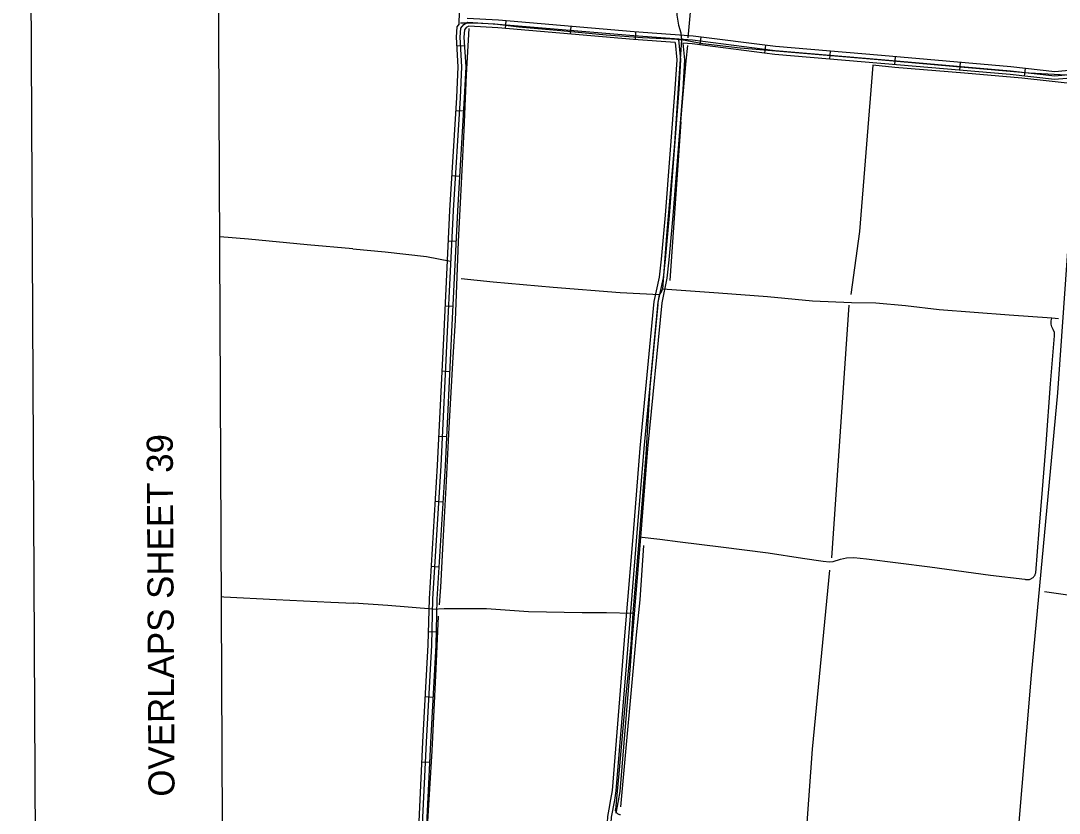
# Model space of a CAD drawing. Extents: x 3445503 to 3483459, y 540493 to 566012.
# Drawn here: x 3448839 to 3452821, y 553912 to 556949 of the extents above; entities that cross this region are included whole.
import ezdxf

# ---------------------------------------------------------------- set-up
doc = ezdxf.new("R2010")
doc.units = 0
for name, color, linetype in [('V-ANNO-SYMB', 7, 'Continuous'), ('V-ANNO-TEXT', 7, 'Continuous'), ('V-DTCH-CNTR', 7, 'Continuous'), ('V-GRID-FRAM', 7, 'Continuous'), ('V-ROAD-CNTR', 7, 'Continuous'), ('V-TOPO-SHOR', 7, 'Continuous')]:
    doc.layers.add(name, color=color, linetype=linetype)

msp = doc.modelspace()

# ---------------------------------------------------------------- linework, layer by layer
at = {"layer": 'V-ANNO-SYMB'}
msp.add_lwpolyline([(3448955.9501914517, 541715.0001504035), (3482038.722274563, 541883.4148251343), (3481922.061875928, 564799.6938791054), (3448839.289802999, 564631.2782044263), (3448955.9501914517, 541715.0001504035)], dxfattribs=at)
at = {"layer": 'V-DTCH-CNTR'}
for p, q in [((3451282.2260000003, 555862.341), (3451288.3910000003, 555899.241)), ((3451210.262, 554970.779), (3451185.708, 554678.353)), ((3451126.671, 553996.776), (3451119.634, 553924.728))]:
    msp.add_line(p, q, dxfattribs=at)
for points in [[(3451432.928, 557549.098), (3451407.49, 557245.64), (3451390.312, 557080.352), (3451382.159, 557059.714), (3451370.1, 557038.497), (3451360.589, 557014.638), (3451355, 556992.007), (3451355.285, 556971.2220000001), (3451361.744, 556932.1460000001), (3451369.674, 556902.786), (3451372.537, 556876.682)], [(3450524.9390000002, 556941.833), (3450580.2090000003, 556942.165), (3450657.173, 556937.569), (3450748.6550000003, 556926.541), (3450910.617, 556912.004), (3451083.595, 556895.325), (3451223.1950000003, 556884.755), (3451303.114, 556881.733), (3451334.954, 556880.85), (3451355.086, 556879.523), (3451372.537, 556876.682)], [(3451372.537, 556876.682), (3451361.853, 556710.356), (3451345.501, 556479.337), (3451315.349, 556126.107), (3451299.964, 555920.01)], [(3451840.057, 556823.41), (3451598.409, 556844.183), (3451454.0270000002, 556861.631), (3451372.537, 556876.682)], [(3453984.065, 556643.1900000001), (3453871.982, 556645.768), (3453720.682, 556657.176), (3453480.724, 556681.811), (3453246.826, 556700.501), (3452934.6920000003, 556734.836), (3452897.779, 556738.725), (3452849.147, 556740.55), (3452705.5840000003, 556749.225), (3452413.4020000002, 556774.125), (3452127.397, 556799.89), (3451840.057, 556823.41)], [(3450112.577, 556074.665), (3449937.151, 556090.527), (3449711.994, 556112.096), (3449602.0938996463, 556121.2643762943)], [(3450112.577, 556074.665), (3450236.151, 556063.733), (3450395.664, 556045.9990000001), (3450486.785, 556027.9130000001)], [(3451288.3910000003, 555899.241), (3451138.221, 555907.063), (3450880.806, 555926.824), (3450651.004, 555947.726), (3450528.1920000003, 555960.587)], [(3451288.3910000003, 555899.241), (3451293.718, 555906.618), (3451299.061, 555914.97), (3451299.964, 555920.01)], [(3452818.489, 555807.471), (3452792.735, 555809.332), (3452629.169, 555821.1680000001), (3452361.418, 555841.433), (3452231.526, 555856.688), (3452117.767, 555866.469), (3452024.311, 555867.778), (3451875.133, 555875.257), (3451703.058, 555891.252), (3451515.039, 555904.929), (3451299.964, 555920.01)], [(3451282.2260000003, 555862.341), (3451251.4020000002, 555544.755), (3451236.529, 555287.148), (3451210.262, 554970.779)], [(3452803.274, 555741.638), (3452803.165, 555753.977), (3452797.853, 555765.757), (3452793.165, 555776.226), (3452790.75, 555786.659), (3452790.974, 555799.3150000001), (3452792.735, 555809.332)], [(3452731.014, 554833.161), (3452744.416, 554996.956), (3452757.186, 555152.61), (3452771.591, 555327.682), (3452788.25, 555557.484), (3452797.8510000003, 555680.138), (3452803.274, 555741.638)], [(3451210.262, 554970.779), (3451289.65, 554962.572), (3451368.347, 554951.781), (3451523.186, 554932.841), (3451705.235, 554910.504), (3451836.333, 554889.057), (3451916.326, 554878.2440000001), (3451940.941, 554874.8910000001), (3451954.286, 554876.929), (3451983.009, 554885.8420000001), (3452005.492, 554890.642), (3452034.0840000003, 554892.09), (3452082.37, 554887.349), (3452325.293, 554856.156), (3452558.147, 554824.49), (3452689.342, 554808.561)], [(3452689.342, 554808.561), (3452691.846, 554807.881), (3452694.4, 554807.401), (3452696.983, 554807.129), (3452699.58, 554807.064), (3452702.1720000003, 554807.205), (3452704.747, 554807.551), (3452707.284, 554808.104), (3452709.77, 554808.856), (3452712.1890000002, 554809.804), (3452714.524, 554810.942), (3452716.7600000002, 554812.261), (3452718.886, 554813.756), (3452720.8850000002, 554815.415), (3452722.745, 554817.23), (3452724.455, 554819.186), (3452726.003, 554821.2710000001), (3452727.379, 554823.474), (3452728.575, 554825.778), (3452729.585, 554828.172), (3452730.4, 554830.638), (3452731.014, 554833.161)], [(3449608.51374714, 554741.9458430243), (3449617.309, 554741.407), (3449818.5470000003, 554731.501), (3450028.404, 554720.452), (3450114.535, 554717.212)], [(3453809.7800000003, 554666.341), (3453674.9560000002, 554659.632), (3453578.673, 554663.998), (3453372.1410000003, 554686.0700000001), (3453150.086, 554709.384), (3452880.631, 554744.212), (3452764.6550000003, 554759.843)], [(3450417.825, 554694.395), (3450246.694, 554707.813), (3450114.535, 554717.212)], [(3450417.825, 554694.395), (3450463.147, 554696.533), (3450522.126, 554697.131), (3450624.7430000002, 554696.639), (3450786.467, 554685.664), (3450991.967, 554681.419), (3451084.7660000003, 554681.4230000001), (3451185.708, 554678.353)], [(3451185.708, 554678.353), (3451178.436, 554559.157), (3451157.386, 554338.389), (3451132.487, 554064.184), (3451126.671, 553996.776)], [(3451138.449, 553905.237), (3451136.356, 553905.6900000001), (3451134.316, 553906.335), (3451132.343, 553907.17), (3451130.4590000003, 553908.186), (3451128.68, 553909.3740000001), (3451127.017, 553910.724), (3451125.491, 553912.225), (3451124.111, 553913.859), (3451122.89, 553915.618), (3451121.839, 553917.484), (3451120.969, 553919.4400000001), (3451120.285, 553921.4670000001), (3451119.795, 553923.552), (3451119.634, 553924.728)]]:
    msp.add_lwpolyline(points, dxfattribs=at)
at = {"layer": 'V-GRID-FRAM'}
msp.add_lwpolyline([(3449565.106, 564068.197), (3481202.017, 564229.251), (3481302.515, 546046.388), (3449649.736, 545885.253), (3449565.106, 564068.197)], dxfattribs=at)
at = {"layer": 'V-ROAD-CNTR'}
for p, q in [((3450697.700566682, 556919.3631349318), (3450700.25156158, 556949.25407515)), ((3450946.794068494, 556898.1001774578), (3450949.345063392, 556927.9921176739)), ((3451196.0705699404, 556876.9102198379), (3451198.269565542, 556906.8301599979)), ((3451444.4520731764, 556857.048259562), (3451448.2190656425, 556886.810200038)), ((3450540.7078806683, 556854.0542655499), (3450510.762940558, 556852.233269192)), ((3451692.4735771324, 556825.65932234), (3451696.240569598, 556855.4222628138)), ((3451942.0230780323, 556802.8613679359), (3451944.5630729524, 556832.753308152)), ((3452191.0835799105, 556781.581410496), (3452193.685574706, 556811.4683507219)), ((3452440.1410817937, 556759.8974538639), (3452442.7430765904, 556789.78439409)), ((3452688.679584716, 556736.826500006), (3452692.035578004, 556766.6374403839)), ((3450536.7818885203, 556602.6107684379), (3450506.83694841, 556604.436764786)), ((3450521.5589189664, 556353.0752675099), (3450491.6139788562, 556354.9012638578)), ((3450507.810946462, 556103.6457663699), (3450477.846006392, 556105.098763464)), ((3450495.7009706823, 555853.940265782), (3450465.736030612, 555855.3932628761)), ((3450483.6569947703, 555604.2367651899), (3450453.691054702, 555605.6777623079)), ((3450471.654018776, 555354.526264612), (3450441.689078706, 555355.9662617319)), ((3450457.80204648, 555104.7157642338), (3450427.859106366, 555106.554760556)), ((3450442.480077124, 554855.186263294), (3450412.5361370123, 554857.0252596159)), ((3450431.606098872, 554605.984761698), (3450401.6161588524, 554606.779760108)), ((3450419.498123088, 554355.882261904), (3450389.542183, 554357.498258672)), ((3450406.479149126, 554106.30976105), (3450376.514209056, 554107.752758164))]:
    msp.add_line(p, q, dxfattribs=at)
for points in [[(3450519.7534907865, 556937.5313897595), (3450523.3639426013, 557028.6952980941), (3450523.9795770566, 557041.9925271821)], [(3453976.6750087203, 556668.5226366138), (3453892.4801771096, 556664.547644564), (3453805.2833515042, 556666.54464057), (3453430.544100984, 556703.0475675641), (3453059.9868421, 556735.7215022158), (3452982.9219962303, 556745.6344823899), (3452899.164163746, 556762.71944822), (3452803.940354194, 556754.03946558), (3452635.519691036, 556773.0004276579), (3452140.160681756, 556816.1283414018), (3451733.81949444, 556850.666272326), (3451417.1231278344, 556890.7461921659), (3451190.994580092, 556907.3641589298), (3450671.27661953, 556951.7280702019), (3450551.2678595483, 556958.7450561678)], [(3450520.33192142, 556937.6690983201), (3450511.4899391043, 556926.622120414), (3450508.6619447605, 556886.785200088), (3450515.5859309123, 556772.9234278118), (3450509.949942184, 556655.4556627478), (3450483.55199498, 556222.7495281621), (3450461.01704005, 555758.0984574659), (3450436.33708941, 555244.6284844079), (3450404.9941520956, 554734.1985052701), (3450400.289161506, 554556.6968602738), (3450380.218201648, 554184.6776043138), (3450354.9142522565, 553659.211655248), (3450315.7573305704, 553011.8429499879)], [(3450330.730300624, 553010.9369517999), (3450369.8922223, 553658.3976568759), (3450395.199171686, 554183.9126058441), (3450415.278131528, 554556.09386148), (3450419.98212212, 554733.539506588), (3450451.315059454, 555243.808486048), (3450476.0000100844, 555757.3744589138), (3450498.529965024, 556221.9295298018), (3450524.9279122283, 556654.6396643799), (3450530.6079008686, 556773.01942762), (3450523.6939146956, 556886.7092002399), (3450526.120909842, 556920.8981318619), (3450538.0168860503, 556935.7611021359), (3450554.029854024, 556943.55908654), (3450670.200621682, 556936.7651001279), (3451189.806582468, 556892.4111888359), (3451415.6311308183, 556875.8152220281), (3451732.241497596, 556835.746302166), (3452138.874684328, 556801.1833712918), (3452634.029694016, 556758.073457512), (3452803.7803545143, 556738.962495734), (3452898.328165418, 556747.5814784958)], [(3451348.043265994, 556865.7422421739), (3451188.6185848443, 556877.4582187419), (3450669.124623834, 556921.802130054), (3450557.069847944, 556928.356116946), (3450547.618866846, 556923.7531261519), (3450540.75188058, 556915.1741433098), (3450538.725884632, 556886.633200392), (3450545.629870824, 556773.115427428), (3450539.905882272, 556653.8236660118), (3450513.507935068, 556221.1095314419), (3450490.9829801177, 555756.650460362), (3450466.2930294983, 555242.9884876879), (3450434.970092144, 554732.880507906), (3450430.26710155, 554555.490862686), (3450410.180141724, 554183.147607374), (3450384.8701923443, 553657.5836585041), (3450345.703270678, 553010.0309536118)], [(3451361.8712383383, 556878.2732171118), (3451369.6522227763, 556799.9963736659), (3451362.6242368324, 556687.5865984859), (3451325.0093120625, 556202.9575677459), (3451309.9873421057, 556034.4379047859), (3451302.2613575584, 555964.613044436), (3451282.227397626, 555870.852231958), (3451228.169505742, 555310.0643535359), (3451201.8425583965, 554985.9790017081), (3451160.548640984, 554477.3340189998), (3451121.5917188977, 553997.0159796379), (3451115.628730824, 553961.598050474), (3451103.681754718, 553896.8461799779), (3451086.7837885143, 553629.871713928), (3451066.8408284, 553379.92121383), (3451059.381843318, 553296.3803809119), (3451039.66588275, 553044.8818839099), (3451031.4888991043, 552977.599018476), (3451017.287927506, 552795.3653829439), (3450968.843024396, 552210.2605531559), (3450928.689104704, 551821.307331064), (3450867.4712271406, 551057.18085932)], [(3451348.043265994, 556865.7422421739), (3451354.6052528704, 556799.720374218), (3451347.66026676, 556688.6345963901), (3451310.061341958, 556204.203565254), (3451295.06037196, 556035.928901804), (3451287.43538721, 555967.0110396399), (3451267.3794273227, 555873.14622737), (3451213.2275356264, 555311.3913508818), (3451186.891588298, 554987.1929992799), (3451154.7866525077, 554591.735790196)], [(3451378.412205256, 556863.5102466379), (3451384.6991926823, 556800.2723731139), (3451377.5882069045, 556686.5386005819), (3451339.957282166, 556201.7115702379), (3451324.9143122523, 556032.946907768), (3451317.0873279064, 555962.215049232), (3451297.0753679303, 555868.5582365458), (3451243.111475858, 555308.73735619), (3451216.793528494, 554984.7650041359), (3451182.883596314, 554567.0698395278)], [(3453974.1510137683, 556638.370696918), (3453892.8441763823, 556634.5317045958), (3453803.483355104, 556636.5787005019), (3453427.7721065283, 556673.1756273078), (3453056.754848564, 556705.8895618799), (3452978.0040060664, 556716.0205416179), (3452897.4921670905, 556732.443508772), (3452803.620354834, 556723.885525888), (3452632.5396969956, 556743.146487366), (3452137.5886869, 556786.238401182), (3451730.663500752, 556820.826332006), (3451414.1391338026, 556860.88425189), (3451378.412205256, 556863.5102466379)], [(3451154.7866525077, 554591.735790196), (3451145.597670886, 554478.547016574), (3451106.6927486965, 553998.8709759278), (3451100.856760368, 553964.2040452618), (3451093.9327742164, 553926.6751203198)], [(3451182.883596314, 554567.0698395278), (3451175.499611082, 554476.1210214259), (3451136.4906891, 553995.1609833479), (3451130.40070128, 553958.992055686), (3451121.683718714, 553911.7471501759)], [(3451093.9327742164, 553926.6751203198), (3451088.768784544, 553898.687176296), (3451087.379787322, 553876.7412201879)]]:
    msp.add_lwpolyline(points, dxfattribs=at)
at = {"layer": 'V-TOPO-SHOR'}
for p, q in [((3451369.664, 556562.607), (3451328.695676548, 555953.9224643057)), ((3452014.83264133, 555859.7468024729), (3451947.56431145, 554891.0828521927))]:
    msp.add_line(p, q, dxfattribs=at)
for points in [[(3451398.055, 556884.626), (3451411.228, 557024.198), (3451422.961, 557174.5210000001), (3451435.234, 557318.659), (3451448.028, 557473.84), (3451454.387, 557558.584)], [(3450557.953, 556919.678), (3450546.724, 556742.598), (3450538.12, 556529.692), (3450528.376, 556325.914), (3450516.9990000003, 556103.2980000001), (3450505.512, 555800.0160000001), (3450496.239, 555660.307), (3450480.129, 555390.285), (3450468.634, 555160.841), (3450460.274, 554998.998), (3450448.606, 554778.34), (3450443.196, 554710.777)], [(3451369.664, 556562.607), (3451379.615, 556666.795), (3451391.309, 556796.3150000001), (3451396.558, 556854.742)], [(3452106.915, 556779.011), (3452055.1936392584, 556142.2737879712), (3452021.5594743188, 555900.1078004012)], [(3452898.467, 556705.351), (3452677.514, 556729.37), (3452458.428, 556748.482), (3452190.951, 556770.0650000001), (3452106.915, 556779.011)], [(3452660.608608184, 553801.3359081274), (3452714.423272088, 554440.3850419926), (3452815.3257669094, 555523.40515307), (3452869.1404308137, 556283.5372807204), (3452896.047762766, 556599.698431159), (3452898.467, 556705.351)], [(3451140.3443528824, 553935.8725678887), (3451200.8858497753, 554595.1022007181), (3451214.339515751, 554729.6388604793), (3451227.7931817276, 554938.1706831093)], [(3451940.8374784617, 554843.9950212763), (3451873.569148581, 554157.8580564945), (3451853.388649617, 553875.3310709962)], [(3450440.1580000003, 554667.036), (3450431.11, 554465.091), (3450414.907, 554150.702), (3450397.48, 553859.37), (3450388.7, 553654.177), (3450374.194, 553399.774), (3450359.279, 553122.02), (3450352.608, 553018.977)]]:
    msp.add_lwpolyline(points, dxfattribs=at)

# ---------------------------------------------------------------- texts
at = {"layer": 'V-ANNO-TEXT'}
msp.add_text('OVERLAPS SHEET 39', height=100.00000199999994, rotation=90.29167229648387, dxfattribs=at).set_placement((3449429.0722477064, 553975.5438260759))

doc.saveas('drawing.dxf')
